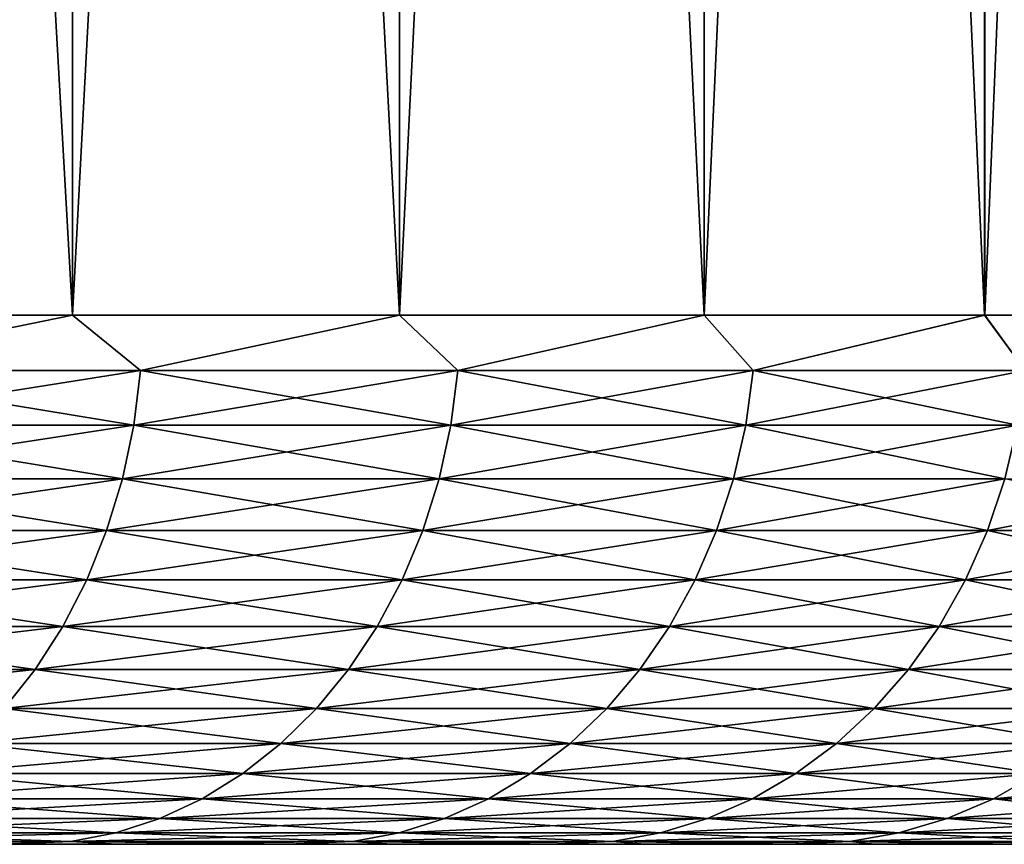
# Model space of a CAD drawing. Header units: metres. Extents: x -105 to 105, y -72 to 59.
# Tile 409 of 414: x 98.37 to 101.16, y 39.95 to 42.29. Entities that reach past the tile are written whole.
import ezdxf

# ---------------------------------------------------------------- set-up
doc = ezdxf.new("R2010")
doc.units = ezdxf.units.M
doc.layers.add('solid_509431_AD150_SW0001', color=7, linetype='CONTINUOUS')

msp = doc.modelspace()

# ---------------------------------------------------------------- linework, layer by layer
at = {"layer": 'solid_509431_AD150_SW0001'}
for points in [[(97.533951, 41.450001, 19.804573), (98.52359, 41.450001, 18.618294), (97.534149, 58.950001, 19.804342)], [(97.533958, 41.450001, -19.804562), (97.534126, 58.950001, -19.804371), (98.523422, 58.950001, -18.618496)], [(97.533958, 41.450001, -19.804562), (98.523422, 58.950001, -18.618496), (98.523598, 41.450001, -18.618282)], [(98.52359, 41.450001, 18.618294), (98.52346, 58.950001, 18.618456), (97.534149, 58.950001, 19.804342)], [(98.523598, 41.450001, -18.618282), (98.523422, 58.950001, -18.618496), (99.450806, 58.950001, -17.382685)], [(99.450844, 41.450001, 17.382643), (99.450829, 58.950001, 17.382658), (98.52346, 58.950001, 18.618456)], [(98.52359, 41.450001, 18.618294), (99.450844, 41.450001, 17.382643), (98.52346, 58.950001, 18.618456)], [(98.523598, 41.450001, -18.618282), (99.450806, 58.950001, -17.382685), (99.450851, 41.450001, -17.382631)], [(99.450851, 41.450001, -17.382631), (99.450806, 58.950001, -17.382685), (100.3134, 58.950001, -16.100676)], [(100.313263, 41.450001, 16.100897), (100.313431, 58.950001, 16.100632), (99.450829, 58.950001, 17.382658)], [(99.450844, 41.450001, 17.382643), (100.313263, 41.450001, 16.100897), (99.450829, 58.950001, 17.382658)], [(99.450851, 41.450001, -17.382631), (100.3134, 58.950001, -16.100676), (100.313271, 41.450001, -16.100883)], [(100.313263, 41.450001, 16.100897), (101.108551, 41.450001, 14.776453), (100.313431, 58.950001, 16.100632)], [(100.313271, 41.450001, -16.100883), (100.3134, 58.950001, -16.100676), (101.108391, 58.950001, -14.776731)], [(100.313271, 41.450001, -16.100883), (101.108391, 58.950001, -14.776731), (101.108559, 41.450001, -14.77644)], [(101.108551, 41.450001, 14.776453), (101.108414, 58.950001, 14.77669), (100.313431, 58.950001, 16.100632)], [(101.108559, 41.450001, -14.77644), (101.108391, 58.950001, -14.776731), (101.834679, 58.950001, -13.412673)], [(101.83461, 41.450001, 13.412826), (101.834694, 58.950001, 13.412643), (101.108414, 58.950001, 14.77669)], [(101.108551, 41.450001, 14.776453), (101.83461, 41.450001, 13.412826), (101.108414, 58.950001, 14.77669)], [(101.108559, 41.450001, -14.77644), (101.834679, 58.950001, -13.412673), (101.83461, 41.450001, -13.412812)], [(97.756508, 41.293209, 19.535822), (98.52359, 41.450001, 18.618294), (97.533951, 41.450001, 19.804573)], [(97.756508, 41.293209, -19.535822), (97.533958, 41.450001, -19.804562), (98.523598, 41.450001, -18.618282)], [(98.716774, 41.293209, -18.35815), (97.756508, 41.293209, -19.535822), (98.523598, 41.450001, -18.618282)], [(97.756508, 41.293209, 19.535822), (98.716774, 41.293209, 18.35815), (98.52359, 41.450001, 18.618294)], [(98.716774, 41.293209, 18.35815), (99.450844, 41.450001, 17.382643), (98.52359, 41.450001, 18.618294)], [(98.716774, 41.293209, -18.35815), (98.523598, 41.450001, -18.618282), (99.450851, 41.450001, -17.382631)], [(99.616158, 41.293209, -17.133352), (98.716774, 41.293209, -18.35815), (99.450851, 41.450001, -17.382631)], [(98.716774, 41.293209, 18.35815), (99.616158, 41.293209, 17.133352), (99.450844, 41.450001, 17.382643)], [(99.616158, 41.293209, 17.133352), (100.313263, 41.450001, 16.100897), (99.450844, 41.450001, 17.382643)], [(99.616158, 41.293209, -17.133352), (99.450851, 41.450001, -17.382631), (100.313271, 41.450001, -16.100883)], [(100.452354, 41.293209, -15.864573), (99.616158, 41.293209, -17.133352), (100.313271, 41.450001, -16.100883)], [(99.616158, 41.293209, 17.133352), (100.452354, 41.293209, 15.864573), (100.313263, 41.450001, 16.100897)], [(100.452354, 41.293209, 15.864573), (101.108551, 41.450001, 14.776453), (100.313263, 41.450001, 16.100897)], [(100.452354, 41.293209, -15.864573), (100.313271, 41.450001, -16.100883), (101.108559, 41.450001, -14.77644)], [(101.223213, 41.293209, -14.555071), (100.452354, 41.293209, -15.864573), (101.108559, 41.450001, -14.77644)], [(100.452354, 41.293209, 15.864573), (101.223213, 41.293209, 14.555071), (101.108551, 41.450001, 14.776453)], [(101.223213, 41.293209, 14.555071), (101.83461, 41.450001, 13.412826), (101.108551, 41.450001, 14.776453)], [(101.223213, 41.293209, -14.555071), (101.108559, 41.450001, -14.77644), (101.83461, 41.450001, -13.412812)], [(97.737846, 41.137978, -19.519802), (97.756508, 41.293209, -19.535822), (98.716774, 41.293209, -18.35815)], [(97.737846, 41.137978, -19.519802), (98.716774, 41.293209, -18.35815), (98.697327, 41.137978, -18.343096)], [(98.697327, 41.137978, 18.343096), (97.756508, 41.293209, 19.535822), (97.737846, 41.137978, 19.519802)], [(98.697327, 41.137978, 18.343096), (98.716774, 41.293209, 18.35815), (97.756508, 41.293209, 19.535822)], [(98.697327, 41.137978, -18.343096), (98.716774, 41.293209, -18.35815), (99.616158, 41.293209, -17.133352)], [(98.697327, 41.137978, -18.343096), (99.616158, 41.293209, -17.133352), (99.59597, 41.137978, -17.119303)], [(99.59597, 41.137978, 17.119303), (98.716774, 41.293209, 18.35815), (98.697327, 41.137978, 18.343096)], [(99.59597, 41.137978, 17.119303), (99.616158, 41.293209, 17.133352), (98.716774, 41.293209, 18.35815)], [(99.59597, 41.137978, -17.119303), (99.616158, 41.293209, -17.133352), (100.452354, 41.293209, -15.864573)], [(99.59597, 41.137978, -17.119303), (100.452354, 41.293209, -15.864573), (100.43148, 41.137978, -15.851564)], [(100.43148, 41.137978, 15.851564), (99.616158, 41.293209, 17.133352), (99.59597, 41.137978, 17.119303)], [(100.43148, 41.137978, 15.851564), (100.452354, 41.293209, 15.864573), (99.616158, 41.293209, 17.133352)], [(100.43148, 41.137978, -15.851564), (100.452354, 41.293209, -15.864573), (101.223213, 41.293209, -14.555071)], [(100.43148, 41.137978, -15.851564), (101.223213, 41.293209, -14.555071), (101.201714, 41.137978, -14.543136)], [(101.201714, 41.137978, 14.543136), (100.452354, 41.293209, 15.864573), (100.43148, 41.137978, 15.851564)], [(101.201714, 41.137978, 14.543136), (101.223213, 41.293209, 14.555071), (100.452354, 41.293209, 15.864573)], [(98.697327, 41.137978, -18.343096), (98.665138, 40.986176, -18.318182), (97.706963, 40.986176, -19.49329)], [(97.737846, 41.137978, -19.519802), (98.697327, 41.137978, -18.343096), (97.706963, 40.986176, -19.49329)], [(97.737846, 41.137978, 19.519802), (97.706963, 40.986176, 19.49329), (98.665138, 40.986176, 18.318182)], [(98.697327, 41.137978, 18.343096), (97.737846, 41.137978, 19.519802), (98.665138, 40.986176, 18.318182)], [(99.59597, 41.137978, -17.119303), (99.562569, 40.986176, -17.09605), (98.665138, 40.986176, -18.318182)], [(98.697327, 41.137978, -18.343096), (99.59597, 41.137978, -17.119303), (98.665138, 40.986176, -18.318182)], [(98.697327, 41.137978, 18.343096), (98.665138, 40.986176, 18.318182), (99.562569, 40.986176, 17.09605)], [(99.59597, 41.137978, 17.119303), (98.697327, 41.137978, 18.343096), (99.562569, 40.986176, 17.09605)], [(100.43148, 41.137978, -15.851564), (100.396942, 40.986176, -15.830035), (99.562569, 40.986176, -17.09605)], [(99.59597, 41.137978, -17.119303), (100.43148, 41.137978, -15.851564), (99.562569, 40.986176, -17.09605)], [(99.59597, 41.137978, 17.119303), (99.562569, 40.986176, 17.09605), (100.396942, 40.986176, 15.830035)], [(100.43148, 41.137978, 15.851564), (99.59597, 41.137978, 17.119303), (100.396942, 40.986176, 15.830035)], [(101.201714, 41.137978, -14.543136), (101.166122, 40.986176, -14.523383), (100.396942, 40.986176, -15.830035)], [(100.43148, 41.137978, -15.851564), (101.201714, 41.137978, -14.543136), (100.396942, 40.986176, -15.830035)], [(100.43148, 41.137978, 15.851564), (100.396942, 40.986176, 15.830035), (101.166122, 40.986176, 14.523383)], [(101.201714, 41.137978, 14.543136), (100.43148, 41.137978, 15.851564), (101.166122, 40.986176, 14.523383)], [(98.665138, 40.986176, -18.318182), (98.620575, 40.839466, -18.283684), (97.6642, 40.839466, -19.456579)], [(97.706963, 40.986176, -19.49329), (98.665138, 40.986176, -18.318182), (97.6642, 40.839466, -19.456579)], [(97.706963, 40.986176, 19.49329), (97.6642, 40.839466, 19.456579), (98.620575, 40.839466, 18.283684)], [(98.665138, 40.986176, 18.318182), (97.706963, 40.986176, 19.49329), (98.620575, 40.839466, 18.283684)], [(99.562569, 40.986176, -17.09605), (99.516304, 40.839466, -17.063854), (98.620575, 40.839466, -18.283684)], [(98.665138, 40.986176, -18.318182), (99.562569, 40.986176, -17.09605), (98.620575, 40.839466, -18.283684)], [(98.665138, 40.986176, 18.318182), (98.620575, 40.839466, 18.283684), (99.516304, 40.839466, 17.063854)], [(99.562569, 40.986176, 17.09605), (98.665138, 40.986176, 18.318182), (99.516304, 40.839466, 17.063854)], [(100.396942, 40.986176, -15.830035), (100.349113, 40.839466, -15.800221), (99.516304, 40.839466, -17.063854)], [(99.562569, 40.986176, -17.09605), (100.396942, 40.986176, -15.830035), (99.516304, 40.839466, -17.063854)], [(99.562569, 40.986176, 17.09605), (99.516304, 40.839466, 17.063854), (100.349113, 40.839466, 15.800221)], [(100.396942, 40.986176, 15.830035), (99.562569, 40.986176, 17.09605), (100.349113, 40.839466, 15.800221)], [(101.166122, 40.986176, -14.523383), (101.116844, 40.839466, -14.496031), (100.349113, 40.839466, -15.800221)], [(100.396942, 40.986176, -15.830035), (101.166122, 40.986176, -14.523383), (100.349113, 40.839466, -15.800221)], [(100.396942, 40.986176, 15.830035), (100.349113, 40.839466, 15.800221), (101.116844, 40.839466, 14.496031)], [(101.166122, 40.986176, 14.523383), (100.396942, 40.986176, 15.830035), (101.116844, 40.839466, 14.496031)], [(101.868134, 40.986176, -13.17945), (101.817535, 40.839466, -13.154629), (101.116844, 40.839466, -14.496031)], [(101.166122, 40.986176, -14.523383), (101.868134, 40.986176, -13.17945), (101.116844, 40.839466, -14.496031)], [(101.166122, 40.986176, 14.523383), (101.116844, 40.839466, 14.496031), (101.817535, 40.839466, 13.154629)], [(98.620575, 40.839466, -18.283684), (98.56411, 40.699455, -18.239977), (97.610023, 40.699455, -19.410069)], [(97.6642, 40.839466, -19.456579), (98.620575, 40.839466, -18.283684), (97.610023, 40.699455, -19.410069)], [(97.6642, 40.839466, 19.456579), (97.610023, 40.699455, 19.410069), (98.56411, 40.699455, 18.239977)], [(98.620575, 40.839466, 18.283684), (97.6642, 40.839466, 19.456579), (98.56411, 40.699455, 18.239977)], [(99.516304, 40.839466, -17.063854), (99.457703, 40.699455, -17.023064), (98.56411, 40.699455, -18.239977)], [(98.620575, 40.839466, -18.283684), (99.516304, 40.839466, -17.063854), (98.56411, 40.699455, -18.239977)], [(98.620575, 40.839466, 18.283684), (98.56411, 40.699455, 18.239977), (99.457703, 40.699455, 17.023064)], [(99.516304, 40.839466, 17.063854), (98.620575, 40.839466, 18.283684), (99.457703, 40.699455, 17.023064)], [(100.349113, 40.839466, -15.800221), (100.288513, 40.699455, -15.762452), (99.457703, 40.699455, -17.023064)], [(99.516304, 40.839466, -17.063854), (100.349113, 40.839466, -15.800221), (99.457703, 40.699455, -17.023064)], [(99.516304, 40.839466, 17.063854), (99.457703, 40.699455, 17.023064), (100.288513, 40.699455, 15.762452)], [(100.349113, 40.839466, 15.800221), (99.516304, 40.839466, 17.063854), (100.288513, 40.699455, 15.762452)], [(101.116844, 40.839466, -14.496031), (101.054413, 40.699455, -14.461379), (100.288513, 40.699455, -15.762452)], [(100.349113, 40.839466, -15.800221), (101.116844, 40.839466, -14.496031), (100.288513, 40.699455, -15.762452)], [(100.349113, 40.839466, 15.800221), (100.288513, 40.699455, 15.762452), (101.054413, 40.699455, 14.461379)], [(101.116844, 40.839466, 14.496031), (100.349113, 40.839466, 15.800221), (101.054413, 40.699455, 14.461379)], [(101.817535, 40.839466, -13.154629), (101.753433, 40.699455, -13.123183), (101.054413, 40.699455, -14.461379)], [(101.116844, 40.839466, -14.496031), (101.817535, 40.839466, -13.154629), (101.054413, 40.699455, -14.461379)], [(101.116844, 40.839466, 14.496031), (101.054413, 40.699455, 14.461379), (101.753433, 40.699455, 13.123183)], [(101.817535, 40.839466, 13.154629), (101.116844, 40.839466, 14.496031), (101.753433, 40.699455, 13.123183)], [(98.56411, 40.699455, -18.239977), (98.496368, 40.567688, -18.187544), (97.545029, 40.567688, -19.354273)], [(97.610023, 40.699455, -19.410069), (98.56411, 40.699455, -18.239977), (97.545029, 40.567688, -19.354273)], [(97.610023, 40.699455, 19.410069), (97.545029, 40.567688, 19.354273), (98.496368, 40.567688, 18.187544)], [(98.56411, 40.699455, 18.239977), (97.610023, 40.699455, 19.410069), (98.496368, 40.567688, 18.187544)], [(99.457703, 40.699455, -17.023064), (99.387398, 40.567688, -16.974129), (98.496368, 40.567688, -18.187544)], [(98.56411, 40.699455, -18.239977), (99.457703, 40.699455, -17.023064), (98.496368, 40.567688, -18.187544)], [(98.56411, 40.699455, 18.239977), (98.496368, 40.567688, 18.187544), (99.387398, 40.567688, 16.974129)], [(99.457703, 40.699455, 17.023064), (98.56411, 40.699455, 18.239977), (99.387398, 40.567688, 16.974129)], [(100.288513, 40.699455, -15.762452), (100.21582, 40.567688, -15.717141), (99.387398, 40.567688, -16.974129)], [(99.457703, 40.699455, -17.023064), (100.288513, 40.699455, -15.762452), (99.387398, 40.567688, -16.974129)], [(99.457703, 40.699455, 17.023064), (99.387398, 40.567688, 16.974129), (100.21582, 40.567688, 15.717141)], [(100.288513, 40.699455, 15.762452), (99.457703, 40.699455, 17.023064), (100.21582, 40.567688, 15.717141)], [(101.054413, 40.699455, -14.461379), (100.979515, 40.567688, -14.419808), (100.21582, 40.567688, -15.717141)], [(100.288513, 40.699455, -15.762452), (101.054413, 40.699455, -14.461379), (100.21582, 40.567688, -15.717141)], [(100.288513, 40.699455, 15.762452), (100.21582, 40.567688, 15.717141), (100.979515, 40.567688, 14.419808)], [(101.054413, 40.699455, 14.461379), (100.288513, 40.699455, 15.762452), (100.979515, 40.567688, 14.419808)], [(101.753433, 40.699455, -13.123183), (101.676521, 40.567688, -13.08546), (100.979515, 40.567688, -14.419808)], [(101.054413, 40.699455, -14.461379), (101.753433, 40.699455, -13.123183), (100.979515, 40.567688, -14.419808)], [(101.054413, 40.699455, 14.461379), (100.979515, 40.567688, 14.419808), (101.676521, 40.567688, 13.08546)], [(101.753433, 40.699455, 13.123183), (101.054413, 40.699455, 14.461379), (101.676521, 40.567688, 13.08546)], [(98.496368, 40.567688, -18.187544), (98.418098, 40.445602, -18.126959), (97.469925, 40.445602, -19.289801)], [(97.545029, 40.567688, -19.354273), (98.496368, 40.567688, -18.187544), (97.469925, 40.445602, -19.289801)], [(97.545029, 40.567688, 19.354273), (97.469925, 40.445602, 19.289801), (98.418098, 40.445602, 18.126959)], [(98.496368, 40.567688, 18.187544), (97.545029, 40.567688, 19.354273), (98.418098, 40.445602, 18.126959)], [(99.387398, 40.567688, -16.974129), (99.30616, 40.445602, -16.917585), (98.418098, 40.445602, -18.126959)], [(98.496368, 40.567688, -18.187544), (99.387398, 40.567688, -16.974129), (98.418098, 40.445602, -18.126959)], [(98.496368, 40.567688, 18.187544), (98.418098, 40.445602, 18.126959), (99.30616, 40.445602, 16.917585)], [(99.387398, 40.567688, 16.974129), (98.496368, 40.567688, 18.187544), (99.30616, 40.445602, 16.917585)], [(100.21582, 40.567688, -15.717141), (100.131821, 40.445602, -15.664786), (99.30616, 40.445602, -16.917585)], [(99.387398, 40.567688, -16.974129), (100.21582, 40.567688, -15.717141), (99.30616, 40.445602, -16.917585)], [(99.387398, 40.567688, 16.974129), (99.30616, 40.445602, 16.917585), (100.131821, 40.445602, 15.664786)], [(100.21582, 40.567688, 15.717141), (99.387398, 40.567688, 16.974129), (100.131821, 40.445602, 15.664786)], [(100.979515, 40.567688, -14.419808), (100.892975, 40.445602, -14.371775), (100.131821, 40.445602, -15.664786)], [(100.21582, 40.567688, -15.717141), (100.979515, 40.567688, -14.419808), (100.131821, 40.445602, -15.664786)], [(100.21582, 40.567688, 15.717141), (100.131821, 40.445602, 15.664786), (100.892975, 40.445602, 14.371775)], [(100.979515, 40.567688, 14.419808), (100.21582, 40.567688, 15.717141), (100.892975, 40.445602, 14.371775)], [(101.676521, 40.567688, -13.08546), (101.587662, 40.445602, -13.04187), (100.892975, 40.445602, -14.371775)], [(100.979515, 40.567688, -14.419808), (101.676521, 40.567688, -13.08546), (100.892975, 40.445602, -14.371775)], [(100.979515, 40.567688, 14.419808), (100.892975, 40.445602, 14.371775), (101.587662, 40.445602, 13.04187)], [(101.676521, 40.567688, 13.08546), (100.979515, 40.567688, 14.419808), (101.587662, 40.445602, 13.04187)], [(98.418098, 40.445602, -18.126959), (98.330162, 40.334549, -18.058889), (97.385551, 40.334549, -19.217363)], [(97.469925, 40.445602, -19.289801), (98.418098, 40.445602, -18.126959), (97.385551, 40.334549, -19.217363)], [(98.418098, 40.445602, 18.126959), (97.469925, 40.445602, 19.289801), (98.330162, 40.334549, 18.058889)], [(99.30616, 40.445602, -16.917585), (99.214882, 40.334549, -16.854057), (98.330162, 40.334549, -18.058889)], [(98.418098, 40.445602, -18.126959), (99.30616, 40.445602, -16.917585), (98.330162, 40.334549, -18.058889)], [(98.418098, 40.445602, 18.126959), (98.330162, 40.334549, 18.058889), (99.214882, 40.334549, 16.854057)], [(99.30616, 40.445602, 16.917585), (98.418098, 40.445602, 18.126959), (99.214882, 40.334549, 16.854057)], [(100.131821, 40.445602, -15.664786), (100.037445, 40.334549, -15.605961), (99.214882, 40.334549, -16.854057)], [(99.30616, 40.445602, -16.917585), (100.131821, 40.445602, -15.664786), (99.214882, 40.334549, -16.854057)], [(99.30616, 40.445602, 16.917585), (99.214882, 40.334549, 16.854057), (100.037445, 40.334549, 15.605961)], [(100.131821, 40.445602, 15.664786), (99.30616, 40.445602, 16.917585), (100.037445, 40.334549, 15.605961)], [(100.892975, 40.445602, -14.371775), (100.795738, 40.334549, -14.317805), (100.037445, 40.334549, -15.605961)], [(100.131821, 40.445602, -15.664786), (100.892975, 40.445602, -14.371775), (100.037445, 40.334549, -15.605961)], [(100.131821, 40.445602, 15.664786), (100.037445, 40.334549, 15.605961), (100.795738, 40.334549, 14.317805)], [(100.892975, 40.445602, 14.371775), (100.131821, 40.445602, 15.664786), (100.795738, 40.334549, 14.317805)], [(101.587662, 40.445602, -13.04187), (101.487816, 40.334549, -12.992895), (100.795738, 40.334549, -14.317805)], [(100.892975, 40.445602, -14.371775), (101.587662, 40.445602, -13.04187), (100.795738, 40.334549, -14.317805)], [(100.892975, 40.445602, 14.371775), (100.795738, 40.334549, 14.317805), (101.487816, 40.334549, 12.992895)], [(101.587662, 40.445602, 13.04187), (100.892975, 40.445602, 14.371775), (101.487816, 40.334549, 12.992895)], [(99.214882, 40.334549, -16.854057), (99.114571, 40.235737, -16.784237), (98.233513, 40.235737, -17.984077)], [(98.330162, 40.334549, -18.058889), (99.214882, 40.334549, -16.854057), (98.233513, 40.235737, -17.984077)], [(98.330162, 40.334549, 18.058889), (98.233513, 40.235737, 17.984077), (99.114571, 40.235737, 16.784237)], [(99.214882, 40.334549, 16.854057), (98.330162, 40.334549, 18.058889), (99.114571, 40.235737, 16.784237)], [(100.037445, 40.334549, -15.605961), (99.933731, 40.235737, -15.541312), (99.114571, 40.235737, -16.784237)], [(99.214882, 40.334549, -16.854057), (100.037445, 40.334549, -15.605961), (99.114571, 40.235737, -16.784237)], [(99.214882, 40.334549, 16.854057), (99.114571, 40.235737, 16.784237), (99.933731, 40.235737, 15.541312)], [(100.037445, 40.334549, 15.605961), (99.214882, 40.334549, 16.854057), (99.933731, 40.235737, 15.541312)], [(100.795738, 40.334549, -14.317805), (100.688881, 40.235737, -14.258492), (99.933731, 40.235737, -15.541312)], [(100.037445, 40.334549, -15.605961), (100.795738, 40.334549, -14.317805), (99.933731, 40.235737, -15.541312)], [(100.037445, 40.334549, 15.605961), (99.933731, 40.235737, 15.541312), (100.688881, 40.235737, 14.258492)], [(100.795738, 40.334549, 14.317805), (100.037445, 40.334549, 15.605961), (100.688881, 40.235737, 14.258492)], [(101.487816, 40.334549, -12.992895), (101.37809, 40.235737, -12.939072), (100.688881, 40.235737, -14.258492)], [(100.795738, 40.334549, -14.317805), (101.487816, 40.334549, -12.992895), (100.688881, 40.235737, -14.258492)], [(100.795738, 40.334549, 14.317805), (100.688881, 40.235737, 14.258492), (101.37809, 40.235737, 12.939072)], [(101.487816, 40.334549, 12.992895), (100.795738, 40.334549, 14.317805), (101.37809, 40.235737, 12.939072)], [(99.114571, 40.235737, -16.784237), (99.006325, 40.150257, -16.708897), (98.129219, 40.150257, -17.903351)], [(98.233513, 40.235737, -17.984077), (99.114571, 40.235737, -16.784237), (98.129219, 40.150257, -17.903351)], [(98.233513, 40.235737, 17.984077), (98.129219, 40.150257, 17.903351), (99.006325, 40.150257, 16.708897)], [(99.114571, 40.235737, 16.784237), (98.233513, 40.235737, 17.984077), (99.006325, 40.150257, 16.708897)], [(99.933731, 40.235737, -15.541312), (99.821808, 40.150257, -15.471549), (99.006325, 40.150257, -16.708897)], [(99.114571, 40.235737, -16.784237), (99.933731, 40.235737, -15.541312), (99.006325, 40.150257, -16.708897)], [(99.114571, 40.235737, 16.784237), (99.006325, 40.150257, 16.708897), (99.821808, 40.150257, 15.471549)], [(99.933731, 40.235737, 15.541312), (99.114571, 40.235737, 16.784237), (99.821808, 40.150257, 15.471549)], [(100.688881, 40.235737, -14.258492), (100.57357, 40.150257, -14.194489), (99.821808, 40.150257, -15.471549)], [(99.933731, 40.235737, -15.541312), (100.688881, 40.235737, -14.258492), (99.821808, 40.150257, -15.471549)], [(99.933731, 40.235737, 15.541312), (99.821808, 40.150257, 15.471549), (100.57357, 40.150257, 14.194489)], [(100.688881, 40.235737, 14.258492), (99.933731, 40.235737, 15.541312), (100.57357, 40.150257, 14.194489)], [(101.37809, 40.235737, -12.939072), (101.259682, 40.150257, -12.88099), (100.57357, 40.150257, -14.194489)], [(100.688881, 40.235737, -14.258492), (101.37809, 40.235737, -12.939072), (100.57357, 40.150257, -14.194489)], [(100.688881, 40.235737, 14.258492), (100.57357, 40.150257, 14.194489), (101.259682, 40.150257, 12.88099)], [(101.37809, 40.235737, 12.939072), (100.688881, 40.235737, 14.258492), (101.259682, 40.150257, 12.88099)], [(99.006325, 40.150257, -16.708897), (98.891335, 40.079044, -16.628859), (98.018433, 40.079044, -17.817591)], [(98.129219, 40.150257, -17.903351), (99.006325, 40.150257, -16.708897), (98.018433, 40.079044, -17.817591)], [(98.129219, 40.150257, 17.903351), (98.018433, 40.079044, 17.817591), (98.891335, 40.079044, 16.628859)], [(99.006325, 40.150257, 16.708897), (98.129219, 40.150257, 17.903351), (98.891335, 40.079044, 16.628859)], [(99.821808, 40.150257, -15.471549), (99.702904, 40.079044, -15.397439), (98.891335, 40.079044, -16.628859)], [(99.006325, 40.150257, -16.708897), (99.821808, 40.150257, -15.471549), (98.891335, 40.079044, -16.628859)], [(99.006325, 40.150257, 16.708897), (98.891335, 40.079044, 16.628859), (99.702904, 40.079044, 15.397439)], [(99.821808, 40.150257, 15.471549), (99.006325, 40.150257, 16.708897), (99.702904, 40.079044, 15.397439)], [(100.57357, 40.150257, -14.194489), (100.451065, 40.079044, -14.126494), (99.702904, 40.079044, -15.397439)], [(99.821808, 40.150257, -15.471549), (100.57357, 40.150257, -14.194489), (99.702904, 40.079044, -15.397439)], [(99.821808, 40.150257, 15.471549), (99.702904, 40.079044, 15.397439), (100.451065, 40.079044, 14.126494)], [(100.57357, 40.150257, 14.194489), (99.821808, 40.150257, 15.471549), (100.451065, 40.079044, 14.126494)], [(101.259682, 40.150257, -12.88099), (101.133896, 40.079044, -12.819288), (100.451065, 40.079044, -14.126494)], [(100.57357, 40.150257, -14.194489), (101.259682, 40.150257, -12.88099), (100.451065, 40.079044, -14.126494)], [(100.57357, 40.150257, 14.194489), (100.451065, 40.079044, 14.126494), (101.133896, 40.079044, 12.819288)], [(101.259682, 40.150257, 12.88099), (100.57357, 40.150257, 14.194489), (101.133896, 40.079044, 12.819288)], [(101.878387, 40.150257, -11.534426), (101.749641, 40.079044, -11.479175), (101.133896, 40.079044, -12.819288)], [(101.259682, 40.150257, -12.88099), (101.878387, 40.150257, -11.534426), (101.133896, 40.079044, -12.819288)], [(101.259682, 40.150257, 12.88099), (101.133896, 40.079044, 12.819288), (101.749641, 40.079044, 11.479175)], [(98.891335, 40.079044, -16.628859), (98.770851, 40.022881, -16.545002), (97.902351, 40.022881, -17.727741)], [(98.018433, 40.079044, -17.817591), (98.891335, 40.079044, -16.628859), (97.902351, 40.022881, -17.727741)], [(98.018433, 40.079044, 17.817591), (97.902351, 40.022881, 17.727741), (98.770851, 40.022881, 16.545002)], [(98.891335, 40.079044, 16.628859), (98.018433, 40.079044, 17.817591), (98.770851, 40.022881, 16.545002)], [(99.702904, 40.079044, -15.397439), (99.578331, 40.022881, -15.319793), (98.770851, 40.022881, -16.545002)], [(98.891335, 40.079044, -16.628859), (99.702904, 40.079044, -15.397439), (98.770851, 40.022881, -16.545002)], [(98.891335, 40.079044, 16.628859), (98.770851, 40.022881, 16.545002), (99.578331, 40.022881, 15.319793)], [(99.702904, 40.079044, 15.397439), (98.891335, 40.079044, 16.628859), (99.578331, 40.022881, 15.319793)], [(100.451065, 40.079044, -14.126494), (100.322723, 40.022881, -14.055258), (99.578331, 40.022881, -15.319793)], [(99.702904, 40.079044, -15.397439), (100.451065, 40.079044, -14.126494), (99.578331, 40.022881, -15.319793)], [(99.702904, 40.079044, 15.397439), (99.578331, 40.022881, 15.319793), (100.322723, 40.022881, 14.055258)], [(100.451065, 40.079044, 14.126494), (99.702904, 40.079044, 15.397439), (100.322723, 40.022881, 14.055258)], [(101.133896, 40.079044, -12.819288), (101.002106, 40.022881, -12.754643), (100.322723, 40.022881, -14.055258)], [(100.451065, 40.079044, -14.126494), (101.133896, 40.079044, -12.819288), (100.322723, 40.022881, -14.055258)], [(100.451065, 40.079044, 14.126494), (100.322723, 40.022881, 14.055258), (101.002106, 40.022881, 12.754643)], [(101.133896, 40.079044, 12.819288), (100.451065, 40.079044, 14.126494), (101.002106, 40.022881, 12.754643)], [(101.749641, 40.079044, -11.479175), (101.614746, 40.022881, -11.421288), (101.002106, 40.022881, -12.754643)], [(101.133896, 40.079044, -12.819288), (101.749641, 40.079044, -11.479175), (101.002106, 40.022881, -12.754643)], [(101.133896, 40.079044, 12.819288), (101.002106, 40.022881, 12.754643), (101.614746, 40.022881, 11.421288)], [(101.749641, 40.079044, 11.479175), (101.133896, 40.079044, 12.819288), (101.614746, 40.022881, 11.421288)], [(98.770851, 40.022881, -16.545002), (98.646217, 39.982388, -16.45825), (97.782265, 39.982388, -17.634789)], [(97.902351, 40.022881, -17.727741), (98.770851, 40.022881, -16.545002), (97.782265, 39.982388, -17.634789)], [(97.902351, 40.022881, 17.727741), (97.782265, 39.982388, 17.634789), (98.646217, 39.982388, 16.45825)], [(98.770851, 40.022881, 16.545002), (97.902351, 40.022881, 17.727741), (98.646217, 39.982388, 16.45825)], [(99.578331, 40.022881, -15.319793), (99.449463, 39.982388, -15.239466), (98.646217, 39.982388, -16.45825)], [(98.770851, 40.022881, -16.545002), (99.578331, 40.022881, -15.319793), (98.646217, 39.982388, -16.45825)], [(98.770851, 40.022881, 16.545002), (98.646217, 39.982388, 16.45825), (99.449463, 39.982388, 15.239466)], [(99.578331, 40.022881, 15.319793), (98.770851, 40.022881, 16.545002), (99.449463, 39.982388, 15.239466)], [(100.322723, 40.022881, -14.055258), (100.189949, 39.982388, -13.981561), (99.449463, 39.982388, -15.239466)], [(99.578331, 40.022881, -15.319793), (100.322723, 40.022881, -14.055258), (99.449463, 39.982388, -15.239466)], [(99.578331, 40.022881, 15.319793), (99.449463, 39.982388, 15.239466), (100.189949, 39.982388, 13.981561)], [(100.322723, 40.022881, 14.055258), (99.578331, 40.022881, 15.319793), (100.189949, 39.982388, 13.981561)], [(101.002106, 40.022881, -12.754643), (100.865768, 39.982388, -12.687766), (100.189949, 39.982388, -13.981561)], [(100.322723, 40.022881, -14.055258), (101.002106, 40.022881, -12.754643), (100.189949, 39.982388, -13.981561)], [(100.322723, 40.022881, 14.055258), (100.189949, 39.982388, 13.981561), (100.865768, 39.982388, 12.687766)], [(101.002106, 40.022881, 12.754643), (100.322723, 40.022881, 14.055258), (100.865768, 39.982388, 12.687766)], [(101.614746, 40.022881, -11.421288), (101.475197, 39.982388, -11.361402), (100.865768, 39.982388, -12.687766)], [(101.002106, 40.022881, -12.754643), (101.614746, 40.022881, -11.421288), (100.865768, 39.982388, -12.687766)], [(101.002106, 40.022881, 12.754643), (100.865768, 39.982388, 12.687766), (101.475197, 39.982388, 11.361402)], [(101.614746, 40.022881, 11.421288), (101.002106, 40.022881, 12.754643), (101.475197, 39.982388, 11.361402)], [(98.646217, 39.982388, -16.45825), (98.518784, 39.958004, -16.369555), (97.659492, 39.958004, -17.539751)], [(97.782265, 39.982388, -17.634789), (98.646217, 39.982388, -16.45825), (97.659492, 39.958004, -17.539751)], [(97.782265, 39.982388, 17.634789), (97.659492, 39.958004, 17.539751), (98.518784, 39.958004, 16.369555)], [(98.646217, 39.982388, 16.45825), (97.782265, 39.982388, 17.634789), (98.518784, 39.958004, 16.369555)], [(99.449463, 39.982388, -15.239466), (99.317696, 39.958004, -15.157337), (98.518784, 39.958004, -16.369555)], [(98.646217, 39.982388, -16.45825), (99.449463, 39.982388, -15.239466), (98.518784, 39.958004, -16.369555)], [(98.646217, 39.982388, 16.45825), (98.518784, 39.958004, 16.369555), (99.317696, 39.958004, 15.157337)], [(99.449463, 39.982388, 15.239466), (98.646217, 39.982388, 16.45825), (99.317696, 39.958004, 15.157337)], [(100.189949, 39.982388, -13.981561), (100.054192, 39.958004, -13.906212), (99.317696, 39.958004, -15.157337)], [(99.449463, 39.982388, -15.239466), (100.189949, 39.982388, -13.981561), (99.317696, 39.958004, -15.157337)], [(99.449463, 39.982388, 15.239466), (99.317696, 39.958004, 15.157337), (100.054192, 39.958004, 13.906212)], [(100.189949, 39.982388, 13.981561), (99.449463, 39.982388, 15.239466), (100.054192, 39.958004, 13.906212)], [(100.865768, 39.982388, -12.687766), (100.726372, 39.958004, -12.61939), (100.054192, 39.958004, -13.906212)], [(100.189949, 39.982388, -13.981561), (100.865768, 39.982388, -12.687766), (100.054192, 39.958004, -13.906212)], [(100.189949, 39.982388, 13.981561), (100.054192, 39.958004, 13.906212), (100.726372, 39.958004, 12.61939)], [(100.865768, 39.982388, 12.687766), (100.189949, 39.982388, 13.981561), (100.726372, 39.958004, 12.61939)], [(101.475197, 39.982388, -11.361402), (101.33252, 39.958004, -11.300173), (100.726372, 39.958004, -12.61939)], [(100.865768, 39.982388, -12.687766), (101.475197, 39.982388, -11.361402), (100.726372, 39.958004, -12.61939)], [(100.865768, 39.982388, 12.687766), (100.726372, 39.958004, 12.61939), (101.33252, 39.958004, 11.300173)], [(101.475197, 39.982388, 11.361402), (100.865768, 39.982388, 12.687766), (101.33252, 39.958004, 11.300173)], [(98.518784, 39.958004, 16.369555), (97.659492, 39.958004, 17.539751), (97.807693, 39.950001, 17.089737)], [(97.659492, 39.958004, -17.539751), (98.518784, 39.958004, -16.369555), (98.3302, 39.950001, -16.369234)], [(98.518784, 39.958004, 16.369555), (97.807693, 39.950001, 17.089737), (98.649139, 39.950001, 15.904978)], [(98.518784, 39.958004, -16.369555), (99.134216, 39.950001, -15.158812), (98.3302, 39.950001, -16.369234)], [(99.317696, 39.958004, 15.157337), (98.518784, 39.958004, 16.369555), (98.649139, 39.950001, 15.904978)], [(98.518784, 39.958004, -16.369555), (99.317696, 39.958004, -15.157337), (99.134216, 39.950001, -15.158812)], [(99.317696, 39.958004, 15.157337), (98.649139, 39.950001, 15.904978), (99.429054, 39.950001, 14.678935)], [(99.317696, 39.958004, -15.157337), (99.875511, 39.950001, -13.908954), (99.134216, 39.950001, -15.158812)], [(100.054192, 39.958004, 13.906212), (99.317696, 39.958004, 15.157337), (99.429054, 39.950001, 14.678935)], [(99.317696, 39.958004, -15.157337), (100.054192, 39.958004, -13.906212), (99.875511, 39.950001, -13.908954)], [(100.054192, 39.958004, 13.906212), (99.429054, 39.950001, 14.678935), (100.145508, 39.950001, 13.414669)], [(100.054192, 39.958004, -13.906212), (100.552101, 39.950001, -12.622996), (99.875511, 39.950001, -13.908954)], [(100.726372, 39.958004, 12.61939), (100.054192, 39.958004, 13.906212), (100.145508, 39.950001, 13.414669)], [(100.054192, 39.958004, -13.906212), (100.726372, 39.958004, -12.61939), (100.552101, 39.950001, -12.622996)], [(100.726372, 39.958004, 12.61939), (100.145508, 39.950001, 13.414669), (100.79657, 39.950001, 12.115568)], [(100.726372, 39.958004, -12.61939), (101.1623, 39.950001, -11.304154), (100.552101, 39.950001, -12.622996)], [(101.33252, 39.958004, 11.300173), (100.726372, 39.958004, 12.61939), (100.79657, 39.950001, 12.115568)], [(100.726372, 39.958004, -12.61939), (101.33252, 39.958004, -11.300173), (101.1623, 39.950001, -11.304154)], [(101.33252, 39.958004, 11.300173), (100.79657, 39.950001, 12.115568), (101.380569, 39.950001, 10.784958)], [(101.33252, 39.958004, -11.300173), (101.70446, 39.950001, -9.955989), (101.1623, 39.950001, -11.304154)], [(100.145508, 39.950001, 13.414669), (50.124489, 39.950001, 13.908954), (49.447899, 39.950001, 12.622996)], [(75, 39.950001, 13), (100.145508, 39.950001, 13.414669), (49.447899, 39.950001, 12.622996)], [(49.854492, 39.950001, -13.414669), (99.875511, 39.950001, -13.908954), (100.552101, 39.950001, -12.622996)], [(75, 39.950001, -13), (49.854492, 39.950001, -13.414669), (100.552101, 39.950001, -12.622996)], [(49.854492, 39.950001, -13.414669), (50.570942, 39.950001, -14.678935), (99.875511, 39.950001, -13.908954)], [(99.429054, 39.950001, 14.678935), (50.865784, 39.950001, 15.158812), (50.124489, 39.950001, 13.908954)], [(100.145508, 39.950001, 13.414669), (99.429054, 39.950001, 14.678935), (50.124489, 39.950001, 13.908954)], [(50.570942, 39.950001, -14.678935), (99.134216, 39.950001, -15.158812), (99.875511, 39.950001, -13.908954)], [(50.570942, 39.950001, -14.678935), (51.350864, 39.950001, -15.904978), (99.134216, 39.950001, -15.158812)], [(98.649139, 39.950001, 15.904978), (51.6698, 39.950001, 16.369234), (50.865784, 39.950001, 15.158812)], [(99.429054, 39.950001, 14.678935), (98.649139, 39.950001, 15.904978), (50.865784, 39.950001, 15.158812)], [(51.350864, 39.950001, -15.904978), (98.3302, 39.950001, -16.369234), (99.134216, 39.950001, -15.158812)], [(98.649139, 39.950001, 15.904978), (97.807693, 39.950001, 17.089737), (51.6698, 39.950001, 16.369234)], [(75.832916, 39.950001, 12.973289), (100.145508, 39.950001, 13.414669), (75, 39.950001, 13)], [(75.832916, 39.950001, -12.973289), (75, 39.950001, -13), (100.552101, 39.950001, -12.622996)], [(75.832916, 39.950001, 12.973289), (76.662392, 39.950001, 12.893271), (100.145508, 39.950001, 13.414669)], [(76.662392, 39.950001, -12.893271), (75.832916, 39.950001, -12.973289), (100.552101, 39.950001, -12.622996)], [(76.662392, 39.950001, 12.893271), (77.485069, 39.950001, 12.760267), (100.145508, 39.950001, 13.414669)], [(77.485069, 39.950001, -12.760267), (76.662392, 39.950001, -12.893271), (100.552101, 39.950001, -12.622996)], [(77.485069, 39.950001, 12.760267), (78.297501, 39.950001, 12.574837), (100.145508, 39.950001, 13.414669)], [(78.297501, 39.950001, -12.574837), (77.485069, 39.950001, -12.760267), (100.552101, 39.950001, -12.622996)], [(78.297501, 39.950001, 12.574837), (79.09642, 39.950001, 12.337721), (100.145508, 39.950001, 13.414669)], [(78.297501, 39.950001, -12.574837), (100.552101, 39.950001, -12.622996), (101.1623, 39.950001, -11.304154)], [(79.09642, 39.950001, -12.337721), (78.297501, 39.950001, -12.574837), (101.1623, 39.950001, -11.304154)], [(79.09642, 39.950001, 12.337721), (100.79657, 39.950001, 12.115568), (100.145508, 39.950001, 13.414669)], [(79.09642, 39.950001, 12.337721), (79.878456, 39.950001, 12.049923), (100.79657, 39.950001, 12.115568)], [(79.878456, 39.950001, -12.049923), (79.09642, 39.950001, -12.337721), (101.1623, 39.950001, -11.304154)], [(79.878456, 39.950001, 12.049923), (80.640503, 39.950001, 11.712588), (100.79657, 39.950001, 12.115568)], [(80.640503, 39.950001, -11.712588), (79.878456, 39.950001, -12.049923), (101.1623, 39.950001, -11.304154)], [(80.640503, 39.950001, 11.712588), (81.379318, 39.950001, 11.32715), (100.79657, 39.950001, 12.115568)], [(81.379318, 39.950001, -11.32715), (80.640503, 39.950001, -11.712588), (101.1623, 39.950001, -11.304154)], [(81.379318, 39.950001, 11.32715), (82.091965, 39.950001, 10.895137), (100.79657, 39.950001, 12.115568)], [(82.091965, 39.950001, -10.895137), (81.379318, 39.950001, -11.32715), (101.1623, 39.950001, -11.304154)], [(82.091965, 39.950001, 10.895137), (101.380569, 39.950001, 10.784958), (100.79657, 39.950001, 12.115568)], [(82.091965, 39.950001, 10.895137), (82.775429, 39.950001, 10.418385), (101.380569, 39.950001, 10.784958)], [(82.091965, 39.950001, -10.895137), (101.1623, 39.950001, -11.304154), (101.70446, 39.950001, -9.955989)], [(82.775429, 39.950001, -10.418385), (82.091965, 39.950001, -10.895137), (101.70446, 39.950001, -9.955989)], [(82.775429, 39.950001, 10.418385), (83.426979, 39.950001, 9.898787), (101.380569, 39.950001, 10.784958)], [(83.426979, 39.950001, -9.898787), (82.775429, 39.950001, -10.418385), (101.70446, 39.950001, -9.955989)], [(83.426979, 39.950001, 9.898787), (101.895988, 39.950001, 9.42634), (101.380569, 39.950001, 10.784958)], [(83.426979, 39.950001, 9.898787), (84.043869, 39.950001, 9.338548), (101.895988, 39.950001, 9.42634)], [(83.426979, 39.950001, -9.898787), (101.70446, 39.950001, -9.955989), (102.177216, 39.950001, -8.581896)], [(84.043869, 39.950001, -9.338548), (83.426979, 39.950001, -9.898787), (102.177216, 39.950001, -8.581896)], [(84.043869, 39.950001, 9.338548), (84.623619, 39.950001, 8.739902), (101.895988, 39.950001, 9.42634)], [(84.623619, 39.950001, -8.739902), (84.043869, 39.950001, -9.338548), (102.177216, 39.950001, -8.581896)], [(84.623619, 39.950001, 8.739902), (85.163803, 39.950001, 8.105371), (101.895988, 39.950001, 9.42634)], [(85.163803, 39.950001, -8.105371), (84.623619, 39.950001, -8.739902), (102.177216, 39.950001, -8.581896)], [(85.163803, 39.950001, 8.105371), (102.341484, 39.950001, 8.04323), (101.895988, 39.950001, 9.42634)], [(85.163803, 39.950001, 8.105371), (85.662239, 39.950001, 7.437512), (102.341484, 39.950001, 8.04323)], [(85.163803, 39.950001, -8.105371), (102.177216, 39.950001, -8.581896), (102.579315, 39.950001, -7.185497)], [(85.662239, 39.950001, -7.437512), (85.163803, 39.950001, -8.105371), (102.579315, 39.950001, -7.185497)], [(85.662239, 39.950001, 7.437512), (86.116852, 39.950001, 6.739104), (102.341484, 39.950001, 8.04323)], [(86.116852, 39.950001, -6.739104), (85.662239, 39.950001, -7.437512), (102.579315, 39.950001, -7.185497)], [(86.116852, 39.950001, 6.739104), (102.716919, 39.950001, 6.634107), (102.341484, 39.950001, 8.04323)], [(86.116852, 39.950001, 6.739104), (86.525787, 39.950001, 6.013), (102.716919, 39.950001, 6.634107)], [(86.116852, 39.950001, -6.739104), (102.579315, 39.950001, -7.185497), (102.909706, 39.950001, -5.770458)], [(86.525787, 39.950001, -6.013), (86.116852, 39.950001, -6.739104), (102.909706, 39.950001, -5.770458)], [(86.525787, 39.950001, 6.013), (103.007576, 39.950001, 5.275675), (102.716919, 39.950001, 6.634107)], [(86.525787, 39.950001, 6.013), (86.887367, 39.950001, 5.262179), (103.007576, 39.950001, 5.275675)], [(86.887367, 39.950001, -5.262179), (86.525787, 39.950001, -6.013), (102.909706, 39.950001, -5.770458)], [(86.887367, 39.950001, 5.262179), (87.200089, 39.950001, 4.489755), (103.007576, 39.950001, 5.275675)], [(86.887367, 39.950001, -5.262179), (102.909706, 39.950001, -5.770458), (103.167557, 39.950001, -4.340346)], [(87.200089, 39.950001, -4.489755), (86.887367, 39.950001, -5.262179), (103.167557, 39.950001, -4.340346)], [(87.200089, 39.950001, 4.489755), (103.201469, 39.950001, 4.114744), (103.007576, 39.950001, 5.275675)], [(87.200089, 39.950001, 4.489755), (87.462685, 39.950001, 3.69885), (103.201469, 39.950001, 4.114744)], [(87.462685, 39.950001, -3.69885), (87.200089, 39.950001, -4.489755), (103.167557, 39.950001, -4.340346)], [(87.462685, 39.950001, 3.69885), (103.326462, 39.950001, 3.13991), (103.201469, 39.950001, 4.114744)], [(87.462685, 39.950001, 3.69885), (87.674057, 39.950001, 2.892786), (103.326462, 39.950001, 3.13991)], [(87.462685, 39.950001, -3.69885), (103.167557, 39.950001, -4.340346), (103.352165, 39.950001, -2.899057)], [(87.674057, 39.950001, -2.892786), (87.462685, 39.950001, -3.69885), (103.352165, 39.950001, -2.899057)], [(87.674057, 39.950001, 2.892786), (103.406181, 39.950001, 2.311351), (103.326462, 39.950001, 3.13991)], [(87.674057, 39.950001, 2.892786), (87.833366, 39.950001, 2.074786), (103.406181, 39.950001, 2.311351)], [(87.674057, 39.950001, -2.892786), (103.352165, 39.950001, -2.899057), (103.463074, 39.950001, -1.45025)], [(87.833366, 39.950001, -2.074786), (87.674057, 39.950001, -2.892786), (103.463074, 39.950001, -1.45025)], [(87.833366, 39.950001, 2.074786), (103.454887, 39.950001, 1.602349), (103.406181, 39.950001, 2.311351)], [(87.833366, 39.950001, 2.074786), (87.939926, 39.950001, 1.248314), (103.454887, 39.950001, 1.602349)], [(87.939926, 39.950001, -1.248314), (87.833366, 39.950001, -2.074786), (103.463074, 39.950001, -1.45025)], [(87.939926, 39.950001, 1.248314), (103.482758, 39.950001, 0.992079), (103.454887, 39.950001, 1.602349)], [(87.939926, 39.950001, 1.248314), (87.993324, 39.950001, 0.416656), (103.482758, 39.950001, 0.992079)], [(87.939926, 39.950001, -1.248314), (103.463074, 39.950001, -1.45025), (103.499947, 39.950001)], [(87.993324, 39.950001, -0.416656), (87.939926, 39.950001, -1.248314), (103.499947, 39.950001)], [(87.993324, 39.950001, 0.416656), (103.496223, 39.950001, 0.464065), (103.482758, 39.950001, 0.992079)], [(87.993324, 39.950001, 0.416656), (103.499947, 39.950001), (103.496223, 39.950001, 0.464065)], [(87.993324, 39.950001, 0.416656), (87.993324, 39.950001, -0.416656), (103.499947, 39.950001)]]:
    msp.add_3dface(points, dxfattribs=at)

doc.saveas('drawing.dxf')
